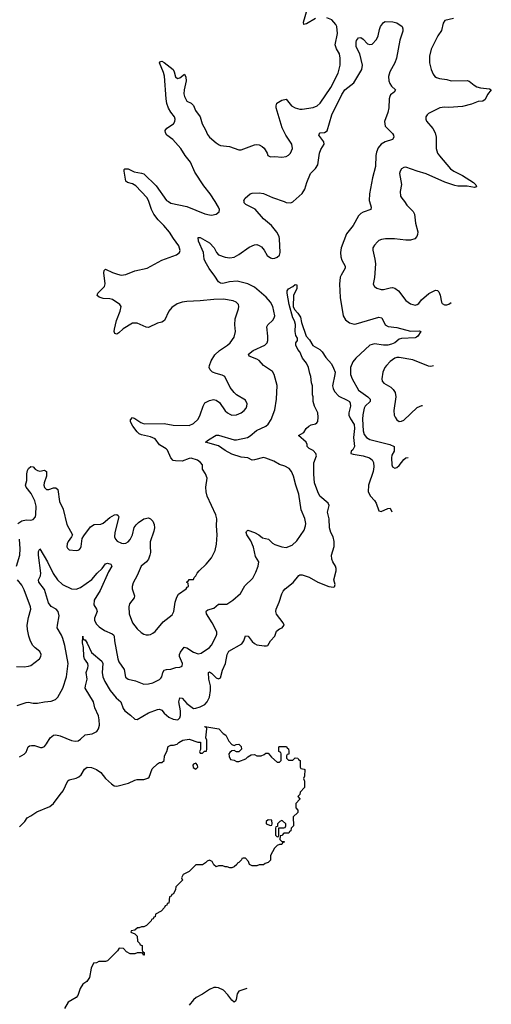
# Model space of a CAD drawing. Header units: inches. Extents: x 1834610 to 2027685, y 642842 to 774116.
# Tile 593 of 632: x 2010312 to 2014485, y 712891 to 721612. Entities that reach past the tile are written whole.
import ezdxf

# ---------------------------------------------------------------- set-up
doc = ezdxf.new("R2010")
doc.units = ezdxf.units.IN
doc.header["$MEASUREMENT"] = 0
doc.layers.add('C0711', color=7, linetype='Continuous')
doc.layers.add('C0712', color=7, linetype='Continuous')

msp = doc.modelspace()

# ---------------------------------------------------------------- linework, layer by layer
at = {"layer": 'C0711', "color": 5}
for points, elevation in [([(2010290, 715536.5), (2010370, 715565.2), (2010390, 715567.4), (2010430, 715557.6), (2010470, 715556.5), (2010530.4, 715570.3), (2010590, 715576.4), (2010628.1, 715591.8), (2010650, 715610.7), (2010694, 715690), (2010726.9, 715790), (2010740.3, 715910), (2010709.7, 716069.8), (2010692.6, 716130), (2010680.5, 716160.5), (2010644.5, 716224.5), (2010644.8, 716250), (2010660.8, 716330), (2010651.5, 716370), (2010635.1, 716390), (2010590, 716415), (2010565.3, 716445.3), (2010530, 716563.5), (2010482, 716630), (2010479.2, 716650), (2010494.9, 716685.1), (2010498.8, 716710), (2010476.9, 716870), (2010478.6, 716901.4), (2010490, 716924.7), (2010558.4, 716810), (2010607.8, 716707.8), (2010644.9, 716650), (2010690, 716610.4), (2010770, 716570.3), (2010810, 716566.7), (2010850, 716582), (2010950, 716652.1), (2010996.8, 716710), (2011041.4, 716750), (2011070, 716792.4), (2011090, 716798), (2011118.4, 716790), (2011127, 716770), (2011098, 716722), (2011024.7, 716555.3), (2010969.5, 716470), (2010967.6, 716430), (2010991.7, 716390), (2010996.9, 716370), (2010974.6, 716310), (2010973.4, 716290), (2010990, 716257.1), (2011014.3, 716234.3), (2011061.6, 716201.6), (2011130, 716173.1), (2011142, 716162), (2011147.6, 716150), (2011149.4, 716110), (2011180.2, 715950), (2011190, 715924.9), (2011234.7, 715854.7), (2011249.1, 715789.1), (2011270, 715770.4), (2011335.1, 715755.1), (2011410, 715726.4), (2011450, 715728.2), (2011490, 715738.4), (2011550, 715768.4), (2011560.7, 715779.3), (2011569.7, 715790.3), (2011579.3, 715830), (2011590.7, 715849.3), (2011610, 715855.6), (2011650, 715857.6), (2011692.5, 715872.5), (2011730, 715876.3), (2011750, 715886), (2011751.1, 715910), (2011726.8, 715970), (2011725.6, 715990), (2011734.7, 716010), (2011767, 716053), (2011790, 716049.2), (2011850, 716010.2), (2011890, 715995.6), (2011918.2, 716001.8), (2011990, 716050.6), (2012010, 716070.8), (2012051.3, 716150), (2012056.9, 716170), (2012055.6, 716190), (2012016.2, 716270), (2011964.5, 716350), (2011960.4, 716370), (2011963.6, 716376.4), (2011975.7, 716384.3), (2012030, 716398.8), (2012070, 716434), (2012143.9, 716436.1), (2012198, 716470), (2012264.5, 716530), (2012304.1, 716595.9), (2012375.6, 716664.4), (2012402, 716718), (2012420.9, 716770), (2012426.6, 716810), (2012397.8, 716857.8), (2012379.7, 716939.7), (2012355.8, 716995.8), (2012323, 717050), (2012317, 717070), (2012320.1, 717079.9), (2012330, 717090.4), (2012390, 717068.9), (2012428.4, 717050), (2012461.4, 717021.4), (2012514.4, 717010), (2012550, 716974.9), (2012570, 716962.9), (2012630, 716942.3), (2012670, 716936.4), (2012722.6, 716957.4), (2012765.5, 716994.5), (2012829.7, 717090), (2012841.8, 717130), (2012842.8, 717150), (2012835, 717195), (2012802.6, 717270), (2012783.1, 717410), (2012756.2, 717490), (2012735.6, 717570), (2012716.1, 717610), (2012695.3, 717635.3), (2012657, 717657), (2012611.4, 717671.4), (2012561.8, 717701.8), (2012488.5, 717728.5), (2012470, 717732.8), (2012390, 717712.4), (2012370, 717711.2), (2012329.8, 717729.8), (2012270, 717737), (2012190, 717762), (2012130, 717794.6), (2012070, 717838.5), (2011957.2, 717870), (2011980.9, 717890), (2012050, 717932.2), (2012070, 717932.7), (2012210, 717889.4), (2012230, 717890.2), (2012327.5, 717912.5), (2012350, 717924.9), (2012406.1, 717973.9), (2012490, 718012.6), (2012510, 718030.3), (2012536.8, 718070), (2012570, 718157.3), (2012585.4, 718250), (2012590.6, 718370.6), (2012563.5, 718470), (2012550, 718496.3), (2012468.4, 718548.4), (2012432.1, 718592.1), (2012410, 718604.6), (2012341.2, 718630), (2012336.2, 718650), (2012377.5, 718682.5), (2012480.9, 718730), (2012500.7, 718750), (2012507.6, 718770), (2012508.1, 718810), (2012497.4, 718890), (2012506, 718910), (2012551.2, 718950), (2012563.5, 718970), (2012568.5, 718990), (2012551.5, 719070), (2012529.8, 719110), (2012493.1, 719153.1), (2012390, 719243.4), (2012330, 719273.4), (2012235.8, 719295.8), (2012169.6, 719290.4), (2012110, 719276.2), (2012090, 719279.3), (2012070, 719291.1), (2012039.6, 719339.6), (2011987.1, 719407), (2011952.2, 719470), (2011944.4, 719490), (2011938.8, 719550), (2011894, 719650), (2011890, 719682), (2011910, 719682.4), (2011990, 719635.8), (2012031.4, 719591.4), (2012052.6, 719550), (2012070, 719530.3), (2012130, 719508.5), (2012170, 719502.7), (2012210, 719508.5), (2012250, 719531.1), (2012343.6, 719596.4), (2012390, 719617.1), (2012410, 719619.3), (2012430, 719613), (2012450, 719598.6), (2012474, 719570), (2012502.8, 719522.8), (2012530, 719501.7), (2012550, 719496.9), (2012570, 719499), (2012590, 719506.9), (2012610, 719524.9), (2012617.4, 719550), (2012610.9, 719670.9), (2012606.3, 719690), (2012586.4, 719730), (2012539.2, 719790), (2012470, 719848.3), (2012394.2, 719934.2), (2012313.9, 719973.9), (2012298.1, 719990), (2012296.8, 720000)], 260), ([(2010294.3, 717150), (2010330, 717172.3), (2010370, 717182), (2010410, 717179), (2010430, 717183.7), (2010450, 717207.7), (2010455.8, 717230), (2010457.9, 717302.1), (2010445.2, 717350), (2010413.9, 717413.9), (2010367.8, 717470), (2010361.8, 717490), (2010375.1, 717530), (2010375.6, 717590), (2010381.6, 717618.4), (2010390, 717637.1), (2010410, 717653), (2010430, 717650.5), (2010449.2, 717629.2), (2010470, 717617.3), (2010490, 717614.2), (2010530, 717622), (2010550, 717610.7), (2010547.6, 717570), (2010527, 717510), (2010524.8, 717490), (2010530, 717468.9), (2010550, 717451.6), (2010570, 717451.4), (2010610, 717464.7), (2010630, 717466), (2010649.1, 717449.1), (2010665.2, 717345.2), (2010697.1, 717277.1), (2010730, 717141), (2010778.8, 717050), (2010771, 717030), (2010739.1, 716990), (2010730.6, 716970), (2010730, 716942), (2010734.8, 716930), (2010750, 716914.8), (2010810, 716910.7), (2010830, 716914), (2010839.6, 716920.4), (2010850, 716931.3), (2010854.3, 716945.7), (2010864.2, 717015.8), (2010878.6, 717041.4), (2010939.6, 717120.4), (2010970, 717139), (2011030, 717144.7), (2011050, 717152.8), (2011110, 717201.6), (2011150, 717225.7), (2011171, 717230), (2011181.6, 717221.6), (2011188.1, 717208.1), (2011152.4, 717070), (2011150.3, 717030), (2011159.5, 717010), (2011173.7, 716993.7), (2011213.9, 716973.9), (2011230, 716971.6), (2011250, 716976.1), (2011270, 716986.9), (2011290, 717007.6), (2011310.7, 717050), (2011325.7, 717114.3), (2011341.4, 717138.6), (2011362.5, 717157.5), (2011410.7, 717189.3), (2011450, 717200.2), (2011470, 717191.5), (2011490, 717170.3), (2011500.7, 717140.7), (2011503.2, 717110), (2011498.5, 717081.5), (2011467.3, 716987.3), (2011464.7, 716950), (2011468.9, 716891.1), (2011464.6, 716870), (2011450, 716832.3), (2011433.7, 716810), (2011386, 716770), (2011352.4, 716690), (2011315.6, 716624.4), (2011305.5, 716590), (2011305.5, 716570), (2011328.4, 716510), (2011324.9, 716490), (2011283.7, 716436.3), (2011276.5, 716410), (2011279, 716350), (2011310, 716270.6), (2011350, 716214.9), (2011385.1, 716185.1), (2011410, 716170.4), (2011430, 716162.4), (2011450, 716162.4), (2011470, 716166.4), (2011490, 716178), (2011510, 716193.4), (2011582.5, 716277.5), (2011661.2, 716338.9), (2011676.3, 716370), (2011687.9, 716452.1), (2011702.6, 716497.4), (2011716.8, 716523.2), (2011786, 716570), (2011793.6, 716586.4), (2011806, 716590), (2011802, 716622), (2011790, 716626), (2011790, 716634), (2011802, 716638), (2011810, 716652), (2011850, 716654), (2011855.3, 716670), (2011870, 716684.7), (2011882, 716710), (2011898.4, 716730), (2011962.9, 716790), (2012010, 716844), (2012042.4, 716910), (2012053.6, 716966.4), (2012060.4, 717050), (2012053, 717130), (2012057.4, 717190), (2012046.3, 717226.3), (2011969.6, 717390.4), (2011960.5, 717430), (2011957.6, 717470), (2011969.4, 717550), (2011957.2, 717590), (2011929.6, 717629.6), (2011929.5, 717670), (2011911.8, 717690), (2011883.7, 717710), (2011830, 717728.2), (2011810, 717725.4), (2011750, 717701.7), (2011690, 717703), (2011670, 717707.8), (2011650, 717731.8), (2011618.5, 717798.5), (2011608.1, 717810), (2011550, 717845.4), (2011510, 717898), (2011470, 717918.4), (2011390, 717934.2), (2011370, 717943.5), (2011350, 717961), (2011312.8, 718010), (2011293.3, 718050), (2011292, 718068), (2011310, 718087.7), (2011330, 718079.5), (2011383.1, 718043.1), (2011412.7, 718032.7), (2011590, 718035.1), (2011670, 718021.2), (2011810, 718017), (2011850, 718034), (2011890, 718074.9), (2011909, 718111), (2011933.8, 718190), (2011950, 718218.9), (2011990, 718240.2), (2012026.9, 718246.9), (2012050, 718242.4), (2012080.9, 718220.9), (2012130, 718148.4), (2012150, 718128.7), (2012170, 718117), (2012190, 718110.3), (2012230, 718112), (2012270, 718128.7), (2012298.4, 718150), (2012315.6, 718170), (2012322.9, 718190), (2012324.5, 718210), (2012310, 718241.2), (2012229.7, 718289.7), (2012208.1, 718308.2), (2012173.1, 718353.1), (2012125.6, 718450), (2012103.8, 718463.8), (2012050, 718476.8), (2012017.6, 718490), (2011996.4, 718510), (2011989, 718530), (2011991.8, 718550), (2012007.3, 718590), (2012038, 718642), (2012078.5, 718681.5), (2012151.4, 718730), (2012173.6, 718750), (2012210, 718800.7), (2012220.4, 718850), (2012215.1, 718910), (2012217.2, 718962.7), (2012247.8, 719050), (2012251.8, 719070), (2012246.6, 719090), (2012226, 719110), (2012201.5, 719121.5), (2012115.5, 719135.5), (2012030, 719134.3), (2011910, 719120.5), (2011790, 719116.2), (2011750, 719109.2), (2011704.4, 719095.6), (2011657.3, 719062.7), (2011631.8, 719030), (2011591.9, 718948.1), (2011570, 718933.7), (2011530, 718923.1), (2011450, 718885.6), (2011430, 718887.8), (2011350, 718923.1), (2011310, 718922.3), (2011226.7, 718873.3), (2011190, 718837.6), (2011170, 718825.1), (2011152.5, 718832.5), (2011147.3, 718850), (2011149.6, 718869.6), (2011168.1, 718948.1), (2011201.4, 719030), (2011209.6, 719070), (2011198, 719090), (2011132.9, 719132.9), (2011110, 719139.1), (2011050, 719143.5), (2011014.5, 719154.5), (2010998, 719170), (2011002, 719190), (2011062, 719250), (2011068.1, 719271.9), (2011055.6, 719370), (2011059.3, 719390), (2011070, 719402.8), (2011131.5, 719371.5), (2011177.2, 719357.2), (2011210, 719349.3), (2011250, 719355), (2011330, 719388.3), (2011438.4, 719410), (2011570, 719483.2), (2011699.3, 719530), (2011724.5, 719550), (2011731.3, 719568.7), (2011720.7, 719610), (2011672.9, 719672.9), (2011637.8, 719730), (2011587.1, 719790), (2011538.3, 719838.3), (2011497.8, 719890), (2011477.8, 719930), (2011454.4, 720000)], 280), ([(2011627.4, 720000), (2011650, 719985.2), (2011790, 719958), (2011950, 719892.2), (2011990, 719882), (2012010, 719881.3), (2012049.6, 719890.4), (2012077.2, 719910), (2012079.3, 719930), (2012069.6, 719950), (2012039.9, 720000)], 280), ([(2012653.2, 720000), (2012670, 719994), (2012710, 719988.5), (2012730, 719998), (2012732.2, 720000)], 260), ([(2013407.5, 720000), (2013420.5, 719950), (2013418.8, 719930), (2013350, 719906.6), (2013330, 719895.1), (2013310, 719874), (2013261.1, 719790), (2013204.7, 719715.3), (2013157.6, 719590), (2013149.1, 719550), (2013152.3, 719512.3), (2013162.7, 719482.7), (2013191.7, 719430), (2013190.3, 719410), (2013154.9, 719350), (2013148.8, 719330), (2013140.3, 719270), (2013147.8, 719150), (2013173.4, 718990), (2013194, 718954), (2013230, 718925.7), (2013270, 718915.2), (2013290, 718917.7), (2013490, 718977.2), (2013514.9, 718970), (2013545.3, 718910), (2013573.1, 718893.1), (2013650, 718886.1), (2013770, 718852), (2013850, 718857), (2013862, 718850), (2013836.1, 718810), (2013821.6, 718798.4), (2013810, 718793.5), (2013690, 718788.4), (2013670, 718781.4), (2013631, 718749), (2013603.1, 718736.9), (2013570, 718730.3), (2013529.9, 718729.9), (2013450, 718741.7), (2013410.8, 718729.2), (2013286.7, 718613.3), (2013260.2, 718579.8), (2013240.3, 718530), (2013239.6, 718470), (2013252.8, 718430), (2013308.8, 718330), (2013391.5, 718270), (2013411.9, 718250), (2013414, 718230), (2013370.1, 718189.9), (2013359.8, 718170), (2013349, 718110.9), (2013345.5, 718074.5), (2013350.6, 717970.6), (2013359, 717939), (2013379.7, 717910), (2013410, 717893), (2013586, 717850), (2013625.7, 717830), (2013626.3, 717790), (2013605.1, 717754.9), (2013601.4, 717730), (2013605.3, 717670), (2013610.8, 717650), (2013630, 717639.3), (2013650, 717646.7), (2013670, 717663.1), (2013710, 717716.4), (2013730, 717730.4), (2013749.6, 717732.6)], 260), ([(2013715.5, 720000), (2013738.8, 719970), (2013792.4, 719912.4), (2013804, 719890), (2013813.6, 719810), (2013833.8, 719733.8), (2013833.2, 719710), (2013827.3, 719692.7), (2013808.7, 719671.3), (2013770, 719659.8), (2013730, 719659.4), (2013628.3, 719671.7), (2013548.8, 719671.1), (2013513.7, 719666.3), (2013490, 719655.1), (2013476.7, 719643.3), (2013450, 719616), (2013436.4, 719590), (2013435.8, 719570), (2013455.6, 719490), (2013460.8, 719450), (2013452.2, 719327.8), (2013438.8, 719270), (2013451.3, 719250), (2013473.4, 719233.4), (2013510, 719222.4), (2013530, 719222.4), (2013590, 719237.6), (2013610, 719239.5), (2013630, 719234.4), (2013663, 719210), (2013730, 719124.4), (2013770, 719094.4), (2013810, 719082.4), (2013830, 719088), (2013842.7, 719097.3), (2013868.3, 719131.7), (2013932, 719188), (2013990, 719214.9), (2014010, 719214), (2014021.8, 719201.8), (2014033.2, 719173.2), (2014043.1, 719110), (2014050, 719098), (2014070, 719085.3), (2014090, 719085.7), (2014110, 719093.1), (2014130, 719107.6)], 280), ([(2010310, 715083), (2010350, 715104.9), (2010370, 715124), (2010386, 715170), (2010399.7, 715180.3), (2010416.1, 715183.9), (2010441.8, 715181.8), (2010494.8, 715165.2), (2010510, 715164.9), (2010530, 715173.4), (2010550, 715197.3), (2010581.6, 715250), (2010610, 715273.7), (2010630, 715277.4), (2010670, 715269), (2010770, 715226.3), (2010802, 715222), (2010830, 715225.5), (2010850, 715237.6), (2010890, 715276), (2010953.9, 715286.1), (2010992.9, 715307.1), (2011009.6, 715330), (2011017.2, 715362.7), (2011016.1, 715410), (2011010, 715445.2), (2010977.8, 715517.8), (2010963.9, 715570), (2010892.2, 715690), (2010892.9, 715710), (2010908.2, 715770), (2010899.3, 715830), (2010915.1, 715870), (2010917.8, 715890), (2010914.2, 715910), (2010884.4, 715950), (2010878.9, 715970), (2010875, 716050), (2010868.1, 716091.9), (2010870, 716152), (2010870.3, 716130.3), (2010879.8, 716119.8), (2010890, 716117.6), (2010910, 716088.5), (2010946.4, 716006.4), (2011038.8, 715930), (2011045.8, 715910), (2011042.2, 715830), (2011048.3, 715790), (2011064.7, 715750), (2011113, 715670), (2011163.8, 715603.8), (2011205.8, 715570), (2011227.6, 715510), (2011241.3, 715490), (2011291.9, 715451.9), (2011330, 715415.6), (2011350, 715412.6), (2011450, 715471.5), (2011530, 715502.6), (2011550, 715504.7), (2011570, 715495.2), (2011590, 715470.3), (2011630, 715435.2), (2011670, 715415.6), (2011710, 715410.4), (2011730, 715428.2), (2011735.3, 715450), (2011734.7, 715490), (2011720.7, 715570), (2011730, 715604.9), (2011750, 715602), (2011790, 715553.8), (2011850, 715512.1), (2011870, 715513.2), (2011910, 715526), (2011950, 715547), (2011969.8, 715570), (2011989.8, 715610), (2012000.8, 715670), (2011998.9, 715710), (2011984.5, 715770), (2011981.3, 715830), (2011990, 715835.2), (2012010, 715823.8), (2012050, 715783.2), (2012070, 715772), (2012090, 715781.5), (2012105.2, 715850), (2012132.3, 715910), (2012146.5, 715990), (2012162.9, 716017.2), (2012276.1, 716083.9), (2012296.3, 716110), (2012310, 716154), (2012334.6, 716150), (2012370, 716103.6), (2012390, 716085), (2012410, 716074.2), (2012475.6, 716064.4), (2012495.6, 716064.4), (2012508.7, 716070), (2012532.3, 716110), (2012567.9, 716152.1), (2012584.2, 716195.8), (2012610, 716217.3), (2012634, 716226), (2012650, 716244.7), (2012652, 716250), (2012644.5, 716270), (2012585.4, 716345.4), (2012578.4, 716370), (2012579.8, 716390), (2012608.6, 716451.4), (2012630, 716525.7), (2012644.1, 716550), (2012661.8, 716570), (2012732.9, 716627.1), (2012780.5, 716690), (2012790, 716695.9), (2012810, 716694.2), (2012872.7, 716672.7), (2012950.7, 716630), (2013046, 716590), (2013090, 716586.7), (2013099, 716590), (2013101.2, 716598.8), (2013102.7, 716610), (2013092.7, 716650), (2013112.3, 716730), (2013112.3, 716750), (2013106.6, 716770), (2013082, 716810), (2013073.4, 716833.4), (2013071.8, 716870), (2013094.9, 716945.1), (2013094.7, 716990), (2013085.4, 717030), (2013065.1, 717070), (2013053.1, 717110), (2013049.8, 717190), (2013036.9, 717250), (2013049.7, 717310), (2013042.4, 717330), (2012968.2, 717390), (2012948.5, 717428.5), (2012921.1, 717510), (2012915, 717585), (2012914.1, 717685.8), (2012939.5, 717750), (2012931.4, 717770), (2012910, 717795.1), (2012874.1, 717814.2), (2012855.1, 717830), (2012854.5, 717850), (2012847, 717870), (2012779, 717930), (2012826, 717954), (2012846, 717990), (2012870, 718010.7), (2012890, 718022), (2012930, 718031), (2012940.2, 718039.8), (2012950, 718052), (2012952.8, 718090), (2012949.2, 718130), (2012921.2, 718190), (2012908.7, 718230), (2012908, 718270), (2012902, 718290), (2012902, 718370), (2012894, 718394), (2012889, 718450), (2012878, 718478), (2012867, 718530), (2012850, 718569.2), (2012813.8, 718613.8), (2012789.2, 718670), (2012774, 718690), (2012755.3, 718730), (2012755.3, 718750), (2012768.7, 718770), (2012769, 718790), (2012755.1, 718815.1), (2012749.6, 718849.6), (2012750.9, 718910.9), (2012743, 718943.1), (2012729.7, 718970), (2012697.4, 719090), (2012678, 719190), (2012679.2, 719210), (2012690, 719226.7), (2012729.4, 719250), (2012750, 719267.7), (2012764.7, 719264.7), (2012765.5, 719245.5), (2012762.8, 719230), (2012735.6, 719170), (2012731.9, 719070), (2012744.8, 719044.8), (2012773, 719013), (2012796.9, 718976.9), (2012805.7, 718930), (2012848.1, 718810), (2012876.5, 718776.5), (2012907, 718727), (2012967.3, 718690), (2012986.8, 718670), (2013019.9, 718619.9), (2013070, 718564.4), (2013090, 718526), (2013102, 718490), (2013101.4, 718470), (2013080.2, 718370), (2013085.1, 718345.1), (2013097.7, 718317.7), (2013135.9, 718275.9), (2013210, 718243), (2013231, 718230), (2013236.1, 718216.1), (2013238, 718190), (2013224.7, 718130), (2013225.2, 718110), (2013237.6, 718077.6), (2013270, 718025.5), (2013275.3, 717990), (2013264.8, 717910), (2013274.9, 717830), (2013258.3, 717801.7), (2013244, 717790), (2013242.8, 717770), (2013262.6, 717762.6), (2013350, 717748.5), (2013406.8, 717730), (2013430, 717712.4), (2013442.6, 717690), (2013445.3, 717650), (2013439.6, 717610), (2013397.6, 717490), (2013395, 717430), (2013415.6, 717390), (2013451.6, 717351.6), (2013465.1, 717330), (2013490, 717260.3), (2013510, 717255.6), (2013570, 717283.1), (2013590, 717283.8), (2013603.4, 717251.2)], 240), ([(2013974.3, 718544.8), (2013950, 718540.3), (2013930, 718542.9), (2013790, 718599.7), (2013670, 718621.1), (2013650, 718620.5), (2013630, 718612.6), (2013590, 718583.1), (2013556.9, 718550), (2013542.3, 718530), (2013524.6, 718490), (2013515.8, 718430), (2013520.4, 718410), (2013533, 718393), (2013596.3, 718356.3), (2013616.7, 718336.7), (2013634, 718310), (2013639.1, 718270), (2013623.8, 718150), (2013625.5, 718110), (2013633.4, 718090), (2013648.6, 718068.6), (2013670, 718054), (2013690, 718055.5), (2013710, 718066), (2013830, 718176), (2013870, 718193.8), (2013877, 718193.2)], 280), ([(2010284.2, 716770), (2010313.3, 716870), (2010315.2, 716924.8), (2010311.1, 717010)], 280), ([(2010283.1, 715883.1), (2010350, 715879.5), (2010390, 715884.9), (2010410, 715892.7), (2010486, 715950), (2010498.4, 715970), (2010501.6, 715990), (2010490, 716016.2), (2010447.6, 716047.6), (2010428.8, 716068.9), (2010407.4, 716107.4), (2010392.1, 716150), (2010379.7, 716210), (2010379.1, 716250), (2010390, 716318), (2010409.7, 716390), (2010408.6, 716410), (2010350, 716560.9), (2010330, 716602), (2010291.3, 716650)], 280), ([(2010310, 714462.4), (2010356.2, 714510), (2010377, 714543), (2010410, 714559.3), (2010464.2, 714595.8), (2010577.4, 714642.6), (2010611.4, 714668.6), (2010669, 714750), (2010697.5, 714782.5), (2010739, 714870), (2010750, 714878.8), (2010810, 714892.7), (2010835.8, 714904.2), (2010855.4, 714924.6), (2010885.6, 714974.4), (2010910, 714990.8), (2010947.5, 714987.5), (2010992, 714970), (2011030, 714944.7), (2011070, 714891.3), (2011123.4, 714843.4), (2011146.9, 714826.9), (2011170, 714822.4), (2011275.3, 714850), (2011330, 714877.3), (2011350, 714882.8), (2011410, 714881), (2011445.6, 714894.4), (2011456.5, 714903.5), (2011484, 714976), (2011530, 715022), (2011548.8, 715031.1), (2011570, 715032), (2011588.8, 715051.1), (2011594, 715090), (2011613.2, 715130), (2011625.6, 715174.4), (2011650, 715186), (2011673.6, 715186.4), (2011704.1, 715195.9), (2011719.3, 715210), (2011754, 715230), (2011810, 715239.1), (2011887.3, 715212.7), (2011911.3, 715211.3), (2011912, 715148), (2011902, 715130), (2011910, 715114), (2011930, 715114), (2011948.4, 715131.6), (2011966, 715134), (2011968.4, 715151.6), (2011968, 715230), (2011958, 715250), (2011968, 715330), (2011966, 715346), (2011954, 715346), (2011950, 715352), (2012074, 715330), (2012112, 715290), (2012134.8, 715274.8), (2012162.8, 715222.8), (2012190, 715192), (2012210, 715182), (2012228.4, 715191.6), (2012250, 715194), (2012270, 715174), (2012274, 715150), (2012250, 715126), (2012230, 715126), (2012210, 715138), (2012190, 715135.3), (2012170, 715122), (2012161, 715110), (2012165.4, 715085.4), (2012178, 715058), (2012210, 715054), (2012230, 715042), (2012250, 715042), (2012314, 715066), (2012330, 715082), (2012360.4, 715099.6), (2012390, 715102), (2012410, 715092), (2012447.3, 715092.7), (2012476.4, 715103.6), (2012490, 715114), (2012510, 715114), (2012539.6, 715079.6), (2012590, 715034), (2012610, 715034), (2012626, 715050), (2012626, 715110), (2012622, 715122), (2012606, 715130), (2012606, 715170), (2012610, 715174), (2012672.7, 715172.7), (2012678, 715158), (2012690, 715154), (2012694, 715130), (2012692.7, 715107.3), (2012678, 715102), (2012674, 715090), (2012674, 715070), (2012690, 715054), (2012730, 715054), (2012750, 715074), (2012774, 715070), (2012778, 715058), (2012794, 715050), (2012794, 714990), (2012798, 714978), (2012830, 714974), (2012834, 714970), (2012832.7, 714912.7), (2012822, 714890), (2012832.7, 714867.3), (2012832, 714810), (2012794, 714770), (2012791.6, 714748.4), (2012774, 714730), (2012791.6, 714711.6), (2012791.6, 714708.4), (2012754, 714670), (2012754, 714630), (2012771.6, 714611.6), (2012772, 714590), (2012732, 714550), (2012734, 714470), (2012714, 714450), (2012710, 714426), (2012698, 714422), (2012694, 714406), (2012650, 714406), (2012630, 714386), (2012618, 714382), (2012614, 714350), (2012630, 714334), (2012652, 714332), (2012652.7, 714327.3), (2012638, 714322), (2012630, 714306), (2012610, 714306), (2012590, 714298), (2012565.4, 714274.6), (2012532, 714210), (2012530, 714166), (2012510, 714146), (2012483.6, 714136.4), (2012470, 714126), (2012430, 714126), (2012410, 714118), (2012370, 714118), (2012346, 714130), (2012336.4, 714156.4), (2012310, 714186), (2012290, 714186), (2012278, 714182), (2012274, 714170), (2012250, 714146), (2012238, 714142), (2012234, 714130), (2012210, 714108), (2012190, 714098), (2012170, 714098), (2012147.3, 714107.3), (2012130, 714108), (2012110, 714118), (2012070, 714118), (2012048.8, 714108.9), (2012030, 714126), (2012014.6, 714154.6), (2011990, 714166), (2011970, 714158), (2011956.9, 714143.1), (2011930, 714126), (2011870, 714126), (2011810, 714068), (2011759.6, 714040.4), (2011742, 714010), (2011751.6, 713991.6), (2011750, 713986), (2011694, 713930), (2011691.6, 713908.4), (2011674, 713870), (2011658, 713862), (2011652.7, 713847.3), (2011638, 713842), (2011632.7, 713787.3), (2011618, 713782), (2011612.7, 713767.3), (2011598, 713762), (2011592.7, 713747.3), (2011563.6, 713716.4), (2011514, 713690), (2011510, 713666), (2011498, 713662), (2011492.7, 713647.3), (2011478, 713642), (2011474, 713630), (2011434, 713590), (2011410, 713578), (2011390, 713578), (2011370, 713568), (2011352.7, 713567.3), (2011330, 713546), (2011298, 713542), (2011294, 713530), (2011330, 713514), (2011350, 713494), (2011354, 713450), (2011372.7, 713432.7), (2011378, 713418), (2011394, 713410), (2011394, 713370), (2011398, 713358), (2011414, 713350), (2011412.7, 713327.3), (2011407.3, 713327.3), (2011402, 713342), (2011390, 713346), (2011350, 713346), (2011330, 713338), (2011290, 713338), (2011256.4, 713356.4), (2011230, 713386), (2011192.7, 713387.3), (2011176.9, 713363.1), (2011090, 713275.3), (2011070, 713268.7), (2011011.6, 713268.4), (2010990, 713258), (2010965.4, 713254.6), (2010944.7, 713210), (2010930, 713128), (2010906.4, 713093.6), (2010870, 713068.7), (2010847.3, 713030), (2010826, 712970), (2010811, 712950), (2010741, 712910), (2010707.3, 712852.7)], 220), ([(2012321.2, 713031.3), (2012250, 713006), (2012235.4, 712984.6), (2012228, 712932), (2012221.7, 712918.3), (2012210, 712909.7), (2012190, 712926.6), (2012154.7, 712974.7), (2012115.3, 713015.3), (2012070, 713036.1), (2012050, 713040.8), (2012030, 713038.8), (2011990, 713021.1), (2011930, 712979.5), (2011873.4, 712950), (2011848.9, 712930), (2011810, 712883.1)], 240)]:
    msp.add_lwpolyline(points, dxfattribs=dict(at, elevation=elevation))
at = {"layer": 'C0711', "color": 5, "elevation": 220}
for points in [[(2011870, 715026), (2011850, 715018), (2011844.7, 715010), (2011847.5, 714987.5), (2011870, 714972), (2011888, 714990), (2011886, 715010)], [(2012510, 714526), (2012494, 714510), (2012494, 714490), (2012530, 714474), (2012542, 714478), (2012546, 714490), (2012542, 714522)], [(2012630, 714518), (2012614, 714510), (2012594, 714490), (2012594, 714466), (2012578, 714462), (2012574, 714450), (2012574, 714390), (2012590, 714374), (2012602, 714378), (2012606, 714390), (2012606, 714454), (2012650, 714454), (2012662, 714458), (2012666, 714470), (2012666, 714490), (2012636.4, 714516.4)]]:
    msp.add_lwpolyline(points, close=True, dxfattribs=at)
at = {"layer": 'C0712', "color": 5}
for points, elevation in [([(2012930, 721622.3), (2012850, 721574.7), (2012826, 721570), (2012823.5, 721590), (2012859.4, 721710)], 280), ([(2012039.9, 720000), (2011998.5, 720070), (2011940, 720140), (2011862.2, 720262.2), (2011824, 720350), (2011775.3, 720410), (2011736.1, 720470), (2011665.4, 720550), (2011614, 720590), (2011600.5, 720610), (2011598.4, 720630), (2011614.7, 720650), (2011671.2, 720690), (2011683.5, 720710), (2011687.1, 720730), (2011682.3, 720750), (2011650, 720791.4), (2011628.6, 720828.6), (2011614.4, 720870), (2011607.5, 720910), (2011592.8, 721112.8), (2011584.4, 721144.4), (2011549.4, 721230), (2011559, 721241), (2011570, 721244), (2011590, 721234), (2011668.7, 721170), (2011679.1, 721150), (2011690, 721105.5), (2011707.7, 721090), (2011730, 721096.9), (2011770.3, 721130.3), (2011782.2, 721102.2), (2011785.8, 721070), (2011765.6, 720990), (2011765, 720955), (2011770.2, 720930), (2011790, 720890.4), (2011830, 720872.7), (2011850, 720852.2), (2011868, 720808), (2011909.3, 720750), (2011927.3, 720690), (2011956.9, 720636.9), (2011973.9, 720593.9), (2011991.7, 720570), (2012050, 720520.2), (2012077, 720503), (2012090, 720497.4), (2012168.7, 720488.7), (2012250, 720459.1), (2012270, 720460.5), (2012390, 720504.2), (2012410, 720507), (2012430, 720503.7), (2012457.3, 720490), (2012474.7, 720474.7), (2012500.7, 720430), (2012507.7, 720407.7), (2012530, 720396), (2012570, 720399.1), (2012630, 720393), (2012670, 720400.5), (2012689.6, 720410.4), (2012709.3, 720430), (2012726.6, 720470), (2012720.7, 720510), (2012667.5, 720587.5), (2012632.8, 720652.8), (2012582, 720830), (2012579.7, 720850), (2012587.9, 720872.1), (2012630, 720898.6), (2012670, 720907.2), (2012717.4, 720850), (2012750, 720830.2), (2012790, 720819.6), (2012810, 720819), (2012910, 720834.6), (2012942.9, 720850), (2012970, 720873.7), (2013063.8, 721010), (2013130, 721137.3), (2013148.7, 721210), (2013147.4, 721270), (2013140.4, 721310), (2013114.2, 721354.2), (2013103.7, 721390), (2013122.5, 721490), (2013119.1, 721550), (2013109.7, 721570), (2013072.8, 721610), (2013030, 721628)], 280), ([(2012732.2, 720000), (2012810, 720072.2), (2012833.6, 720110), (2012852, 720170), (2012886, 720250), (2012930, 720292.9), (2012950, 720324.9), (2012965, 720430), (2012977.2, 720462.8), (2013004.7, 720510), (2013002.3, 720530), (2012957.4, 720590), (2012961.4, 720598.6), (2012971.1, 720608.9), (2013010, 720613), (2013032.5, 720627.5), (2013074.6, 720770), (2013162.1, 720950), (2013190, 720990.2), (2013268.5, 721051.5), (2013338.8, 721170), (2013346, 721210), (2013320.3, 721310), (2013289.9, 721370), (2013288.2, 721411.8), (2013292.5, 721427.5), (2013310, 721451.3), (2013330, 721454.8), (2013350, 721440.7), (2013390, 721398.8), (2013410, 721390.8), (2013430, 721396), (2013470, 721436), (2013484.5, 721470), (2013495.3, 721524.7), (2013505.1, 721550), (2013530, 721587.3), (2013545.2, 721594.8), (2013612.2, 721592.2), (2013650, 721583.5), (2013694.9, 721550), (2013702.6, 721530), (2013702.3, 721510), (2013676.9, 721430), (2013644.7, 721270), (2013630, 721229.4), (2013586, 721150), (2013576, 721110), (2013577.6, 721070), (2013586.3, 721046.3), (2013603.1, 721023.1), (2013638, 720990), (2013624.7, 720970), (2013594, 720946), (2013586, 720930), (2013580.7, 720910), (2013579.3, 720830), (2013570.4, 720790), (2013540.5, 720710), (2013544.9, 720670), (2013610, 720604.9), (2013619.5, 720590), (2013621.6, 720570), (2013610, 720549.6), (2013546, 720530), (2013510.3, 720509.7), (2013484.4, 720475.6), (2013470, 720439), (2013464.6, 720410), (2013459.6, 720310), (2013432.8, 720210), (2013407, 720070), (2013404.9, 720010), (2013407.5, 720000)], 260), ([(2014150, 721621.7), (2014074, 721606), (2014059.1, 721580.9), (2014044.6, 721515.4), (2014010.4, 721470), (2013953, 721350), (2013937.1, 721290), (2013937.6, 721230), (2013953.7, 721170), (2013970.4, 721130), (2013986.4, 721110), (2014000.6, 721100.6), (2014026.8, 721090), (2014090, 721081.7), (2014130, 721070.1), (2014270, 721072.2), (2014288.4, 721068.4), (2014332.4, 721032.4), (2014357.9, 721017.8), (2014390, 721008.2), (2014470, 720998), (2014484.9, 720990), (2014450.9, 720949.1), (2014430, 720904.5), (2014410, 720891.2), (2014370, 720887.4), (2014310, 720864.1), (2014230, 720842.9), (2014110, 720834), (2014070, 720837.1), (2014030, 720830.7), (2013930, 720779.5), (2013917.3, 720770), (2013905.5, 720750), (2013905.5, 720730), (2013912.5, 720712.5), (2013967.6, 720647.6), (2013987, 720610), (2013996.5, 720570), (2013996.2, 720470), (2014010.2, 720430), (2014025.8, 720405.8), (2014123.7, 720290), (2014152.2, 720270), (2014230, 720231), (2014326, 720170), (2014347.7, 720150), (2014354.8, 720130), (2014335.1, 720124.9), (2014270, 720137.2), (2014190, 720136.5), (2014162, 720142), (2014072.5, 720172.5), (2013910, 720247.6), (2013829.1, 720269.1), (2013730, 720305.6), (2013710, 720302.9), (2013690, 720289.3), (2013678.4, 720270), (2013674, 720250), (2013691.3, 720151.3), (2013679.6, 720090), (2013682, 720050), (2013692.2, 720030), (2013715.5, 720000)], 280), ([(2011454.4, 720000), (2011451.1, 720010), (2011435.6, 720035.6), (2011339.2, 720139.2), (2011310, 720157.4), (2011266, 720170), (2011250, 720182), (2011235.6, 720270), (2011236.5, 720283.5), (2011242, 720290), (2011270, 720290.3), (2011324.6, 720264.6), (2011390, 720253.8), (2011410, 720245.5), (2011520.2, 720140.2), (2011610, 720011.4), (2011627.4, 720000)], 280), ([(2012296.8, 720000), (2012295.5, 720010), (2012308.1, 720031.9), (2012350, 720068.1), (2012370, 720075.8), (2012430, 720076.9), (2012470, 720073.6), (2012550, 720036.9), (2012653.2, 720000)], 260)]:
    msp.add_lwpolyline(points, dxfattribs=dict(at, elevation=elevation))

doc.saveas('drawing.dxf')
